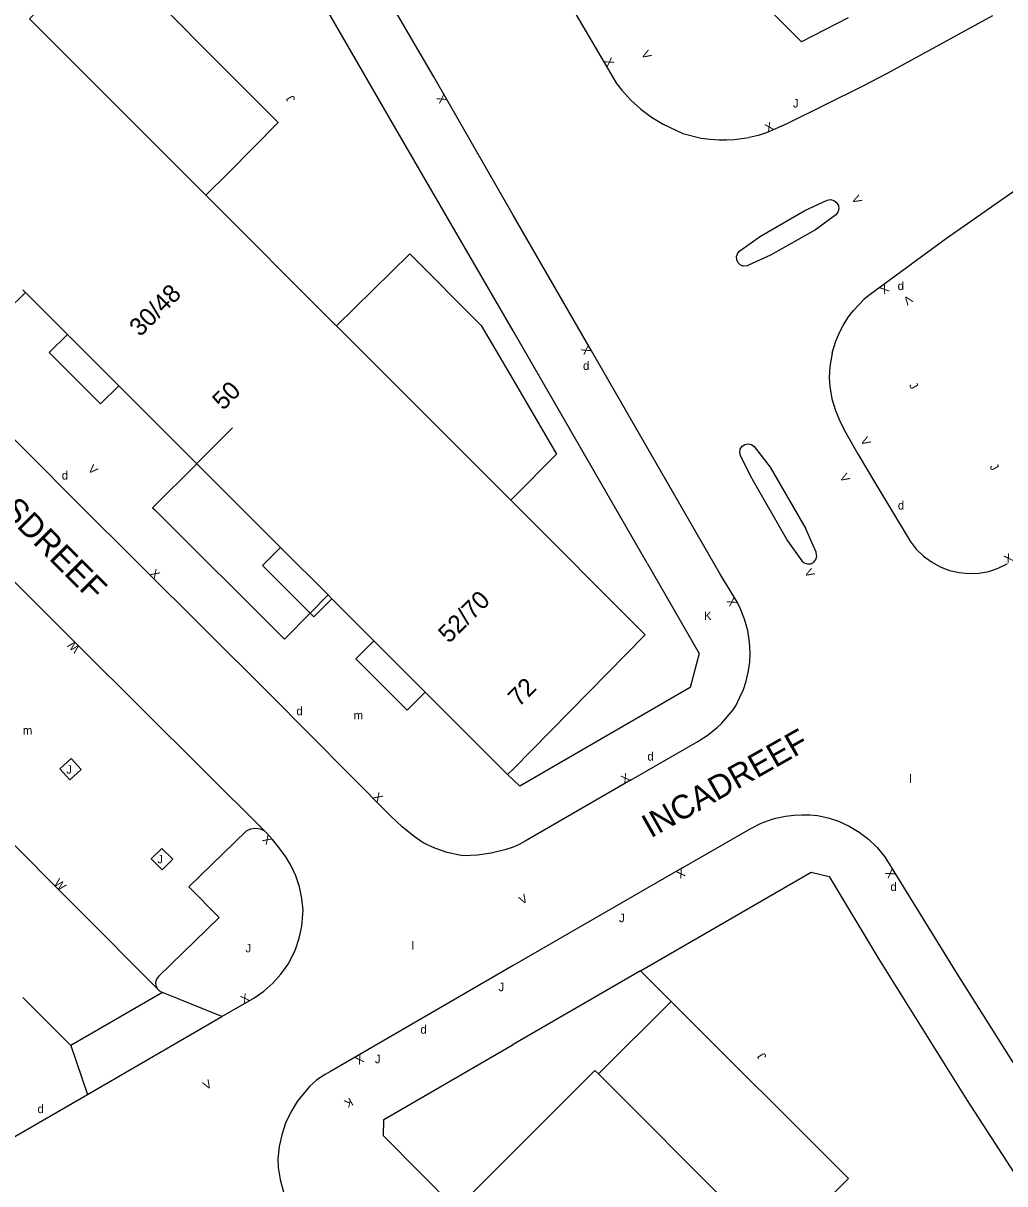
# Model space of a CAD drawing. Extents: x 134999 to 136502, y 457398 to 459002.
# Drawn here: x 135471.1 to 135529, y 458821.8 to 458890.2 of the extents above; entities that cross this region are included whole.
import ezdxf

# ---------------------------------------------------------------- set-up
doc = ezdxf.new("R2010")
doc.units = 0
for name, color, linetype in [('RI_DGTB_15', 7, 'Continuous'), ('RI_DGTB_19', 7, 'Continuous'), ('RI_DGTB_29', 7, 'Continuous'), ('RI_DGTB_3', 7, 'Continuous'), ('RI_DGTB_30', 7, 'Continuous'), ('RI_DGTB_31', 7, 'Continuous'), ('RI_DGTB_35', 7, 'Continuous'), ('RI_DGTB_36', 7, 'Continuous'), ('RI_DGTB_37', 7, 'Continuous'), ('RI_DGTB_4', 7, 'Continuous'), ('RI_DGTB_43', 7, 'Continuous'), ('RI_DGTB_48', 7, 'Continuous'), ('RI_DGTB_53', 7, 'Continuous'), ('RI_DGTB_54', 7, 'Continuous'), ('RI_DGTB_7', 7, 'Continuous')]:
    doc.layers.add(name, color=color, linetype=linetype)

msp = doc.modelspace()

# ---------------------------------------------------------------- linework, layer by layer
at = {"layer": 'RI_DGTB_15'}
msp.add_line((135481.353, 458864.236), (135483.476, 458866.356), dxfattribs=at)
at = {"layer": 'RI_DGTB_19'}
msp.add_line((135507.506, 458834.354), (135509.311, 458832.552), dxfattribs=at)
at = {"layer": 'RI_DGTB_3'}
for p, q in [((135481.897, 458880.071), (135471.501, 458890.471)), ((135489.546, 458872.418), (135481.897, 458880.071)), ((135489.601, 458872.363), (135489.546, 458872.418)), ((135499.863, 458862.097), (135489.601, 458872.363)), ((135500, 458861.96), (135499.863, 458862.097)), ((135507.79, 458854.168), (135500, 458861.96)), ((135499.677, 458845.92), (135500, 458846.25)), ((135505.026, 458828.282), (135515.467, 458817.843))]:
    msp.add_line(p, q, dxfattribs=at)
for points in [[(135471.115, 458874.492), (135471.268, 458874.34)], [(135471.268, 458874.34), (135473.743, 458871.866)], [(135473.743, 458871.866), (135476.769, 458868.84)], [(135476.769, 458868.84), (135481.364, 458864.247)], [(135481.364, 458864.247), (135486.301, 458859.311)], [(135486.301, 458859.311), (135489.096, 458856.518)], [(135489.096, 458856.518), (135489.328, 458856.285)], [(135489.328, 458856.285), (135491.801, 458853.808)], [(135491.801, 458853.808), (135494.825, 458850.78)], [(135494.825, 458850.78), (135499.677, 458845.92)], [(135500, 458823.674), (135504.826, 458828.482), (135505.026, 458828.282)]]:
    msp.add_lwpolyline(points, dxfattribs=at)
at = {"layer": 'RI_DGTB_31'}
for points in [[(135473.288, 458846.254), (135473.883, 458845.612), (135474.551, 458846.232), (135473.956, 458846.874)], [(135478.682, 458840.952), (135479.303, 458841.576), (135479.946, 458840.937), (135479.325, 458840.313)]]:
    msp.add_lwpolyline(points, close=True, dxfattribs=at)
at = {"layer": 'RI_DGTB_4'}
for p, q in [((135507.79, 458854.168), (135500, 458846.25)), ((135500, 458823.674), (135496.647, 458820.322))]:
    msp.add_line(p, q, dxfattribs=at)
at = {"layer": 'RI_DGTB_48'}
for p, q in [((135481.897, 458880.071), (135483.244, 458881.414)), ((135500, 458862.234), (135499.863, 458862.097)), ((135505.026, 458828.282), (135509.311, 458832.552))]:
    msp.add_line(p, q, dxfattribs=at)
for points in [[(135483.244, 458881.414), (135486.163, 458884.353), (135475.745, 458894.806), (135471.501, 458890.471)], [(135489.601, 458872.363), (135493.923, 458876.612), (135498.117, 458872.394), (135500, 458869.183)], [(135500, 458869.183), (135502.569, 458864.803), (135500, 458862.234)], [(135509.311, 458832.552), (135519.765, 458822.114), (135515.467, 458817.843)]]:
    msp.add_lwpolyline(points, dxfattribs=at)
at = {"layer": 'RI_DGTB_53'}
for p, q in [((135515.143, 458864.047), (135517.246, 458860.405)), ((135514.079, 458863.381), (135516.163, 458859.694))]:
    msp.add_line(p, q, dxfattribs=at)
for points in [[(135519.744, 458890.532), (135517.004, 458889.105), (135509.281, 458896.861), (135511.304, 458899.024)], [(135510.011, 458883.701), (135511.091, 458883.441), (135511.614, 458883.37), (135512.141, 458883.331), (135512.586, 458883.329), (135513.031, 458883.351), (135513.913, 458883.477)], [(135518.811, 458870.771), (135519.021, 458871.461), (135519.218, 458871.934), (135519.451, 458872.391), (135519.725, 458872.849), (135519.877, 458873.068), (135520.051, 458873.271), (135520.694, 458873.942)], [(135507.898, 458858.39), (135510.971, 458853.07), (135510.435, 458851.06), (135500.397, 458845.251), (135500, 458845.62)], [(135506.955, 458845.61), (135510.886, 458847.88), (135511.49, 458848.268), (135512.046, 458848.72), (135512.279, 458848.943), (135512.97, 458849.746), (135513.118, 458849.984), (135513.371, 458850.481), (135513.572, 458850.943), (135513.731, 458851.421), (135513.857, 458851.968), (135513.951, 458852.521), (135513.973, 458853.128), (135513.932, 458853.734), (135513.827, 458854.421), (135513.643, 458855.09), (135513.384, 458855.735), (135513.22, 458856.057)], [(135509.937, 458840.405), (135514.02, 458842.752), (135514.624, 458843.058), (135515.26, 458843.291), (135515.488, 458843.354), (135516.061, 458843.481), (135516.545, 458843.537), (135517.031, 458843.561), (135517.487, 458843.555), (135517.941, 458843.511), (135518.569, 458843.38), (135519.176, 458843.179), (135519.808, 458842.893), (135520.402, 458842.536), (135520.952, 458842.113), (135521.449, 458841.629), (135521.887, 458841.092), (135522.261, 458840.508), (135522.284, 458840.466)], [(135500.71, 458841.991), (135500.362, 458841.803), (135500, 458841.641)]]:
    msp.add_lwpolyline(points, dxfattribs=at)
at = {"layer": 'RI_DGTB_54'}
for p, q in [((135507.898, 458858.39), (135500, 458872.084)), ((135479.058, 458833.299), (135458.28, 458854.122)), ((135499.677, 458845.92), (135500, 458845.62)), ((135506.955, 458845.61), (135500.71, 458841.991)), ((135509.937, 458840.405), (135500, 458834.671)), ((135507.506, 458834.354), (135500, 458830.015)), ((135473.947, 458829.958), (135471.115, 458832.786)), ((135479.343, 458833.084), (135473.947, 458829.958)), ((135482.834, 458831.663), (135479.343, 458833.084)), ((135474.918, 458827.071), (135482.834, 458831.663)), ((135473.947, 458829.958), (135474.918, 458827.071))]:
    msp.add_line(p, q, dxfattribs=at)
for points in [[(135500, 458878.898), (135495.325, 458887.044), (135489.504, 458897.049), (135483.199, 458908.042), (135477.963, 458917.062), (135477.697, 458917.465), (135477.212, 458918.083), (135476.666, 458918.649), (135476.066, 458919.157), (135476.019, 458919.187), (135475.395, 458919.539), (135474.736, 458919.82), (135474.049, 458920.025), (135473.344, 458920.152), (135472.729, 458920.18), (135472.457, 458920.172), (135471.785, 458920.095), (135471.126, 458919.94)], [(135500, 458872.085), (135493.305, 458883.609), (135482.126, 458902.952), (135480.43, 458901.992), (135477.364, 458907.343), (135479.06, 458908.297), (135474.705, 458915.976), (135466.966, 458913.394), (135459.715, 458910.95)], [(135554.738, 458897.105), (135543.428, 458889.504), (135538.031, 458886.013), (135534.208, 458883.569), (135525.547, 458877.517), (135521.039, 458874.224), (135520.694, 458873.942)], [(135501.831, 458896.171), (135501.754, 458895.548), (135501.781, 458895.021), (135501.886, 458894.364), (135502.07, 458893.724), (135502.329, 458893.111), (135502.659, 458892.534), (135506.104, 458886.662), (135506.404, 458886.267), (135506.934, 458885.676), (135507.521, 458885.141), (135508.159, 458884.668), (135508.841, 458884.262), (135510.011, 458883.701)], [(135528.248, 458890.646), (135521.999, 458887.218), (135520.605, 458886.488), (135516.141, 458884.28), (135514.976, 458883.76), (135514.45, 458883.599), (135513.913, 458883.477)], [(135513.166, 458876.46), (135513.236, 458876.646), (135513.372, 458876.789), (135514.577, 458877.664), (135517.189, 458879.178), (135518.512, 458879.788), (135518.712, 458879.814), (135518.907, 458879.761), (135519.067, 458879.637), (135519.167, 458879.461), (135519.191, 458879.26), (135519.136, 458879.066), (135519.011, 458878.907), (135517.825, 458878.025), (135515.168, 458876.543), (135513.876, 458875.942), (135513.795, 458875.91), (135513.598, 458875.893), (135513.41, 458875.954), (135513.261, 458876.085), (135513.176, 458876.263), (135513.166, 458876.46)], [(135513.22, 458856.057), (135512.212, 458857.729), (135504.629, 458870.895), (135500, 458878.898)], [(135518.811, 458870.771), (135518.78, 458870.647), (135518.665, 458869.98), (135518.63, 458869.305), (135518.668, 458868.796), (135518.79, 458868.079), (135518.99, 458867.381), (135519.265, 458866.709), (135519.613, 458866.071), (135520.337, 458864.785), (135521.37, 458863.033), (135523.285, 458859.868), (135523.402, 458859.683), (135523.761, 458859.219), (135524.179, 458858.807), (135524.649, 458858.457), (135525.163, 458858.173), (135525.71, 458857.962), (135526.281, 458857.828), (135526.865, 458857.772), (135527.451, 458857.796), (135528.029, 458857.9), (135528.587, 458858.081), (135529.115, 458858.336)], [(135500, 458841.641), (135499.518, 458841.484), (135498.714, 458841.291), (135497.896, 458841.177), (135497.071, 458841.142), (135496.851, 458841.176), (135496.113, 458841.341), (135495.397, 458841.583), (135494.71, 458841.9), (135494.174, 458842.268), (135493.463, 458842.839), (135492.804, 458843.471), (135485.636, 458850.698), (135474.242, 458862.033), (135466.162, 458870.147)], [(135514.079, 458863.381), (135513.406, 458864.724), (135513.359, 458864.914), (135513.391, 458865.107), (135513.497, 458865.272), (135513.659, 458865.381), (135513.852, 458865.417), (135514.043, 458865.374), (135514.201, 458865.259), (135515.143, 458864.047)], [(135481.364, 458864.247), (135478.755, 458861.649), (135478.877, 458861.555), (135486.527, 458853.907), (135488.037, 458855.442)], [(135465.463, 458862.478), (135471.066, 458856.829), (135474.486, 458853.408), (135485.376, 458842.585)], [(135516.163, 458859.694), (135517.008, 458858.527), (135517.157, 458858.397), (135517.346, 458858.336), (135517.543, 458858.354), (135517.717, 458858.447), (135517.841, 458858.602), (135517.894, 458858.793), (135517.869, 458858.989), (135517.855, 458859.024), (135517.246, 458860.405)], [(135488.037, 458855.442), (135489.096, 458856.518)], [(135485.376, 458842.585), (135485.108, 458842.701), (135484.818, 458842.741), (135484.529, 458842.701), (135484.272, 458842.591), (135480.886, 458839.311), (135482.684, 458837.507), (135479.114, 458834.017), (135478.989, 458833.862), (135478.934, 458833.67), (135478.959, 458833.472), (135479.058, 458833.299)], [(135482.834, 458831.663), (135484.731, 458832.745), (135485.314, 458833.157), (135485.848, 458833.631), (135486.325, 458834.162), (135486.74, 458834.744), (135486.874, 458834.966), (135487.174, 458835.613), (135487.399, 458836.29), (135487.547, 458836.988), (135487.617, 458837.697), (135487.622, 458837.934), (135487.558, 458838.624), (135487.416, 458839.303), (135487.196, 458839.96), (135486.902, 458840.588), (135486.602, 458841.084), (135486.227, 458841.603), (135485.826, 458842.102), (135485.478, 458842.498), (135485.376, 458842.585)], [(135522.284, 458840.466), (135526.166, 458834.167), (135529.657, 458828.631), (135533.116, 458823.254), (135535.5, 458819.693), (135539.554, 458813.805), (135546.719, 458803.64), (135550.031, 458799.083), (135555.332, 458792.152), (135558.804, 458787.73), (135566.313, 458778.483), (135572.011, 458771.741)], [(135507.506, 458834.354), (135517.575, 458840.175), (135518.623, 458839.91), (135521.56, 458835.05), (135526.75, 458826.713), (135530.242, 458821.355), (135532.625, 458817.768), (135536.661, 458811.911), (135543.529, 458802.148), (135546.23, 458798.534), (135547.115, 458797.319), (135550.74, 458792.498), (135552.891, 458789.715), (135559.196, 458781.726), (135562.172, 458778.077)], [(135500, 458834.671), (135489.243, 458828.42), (135488.928, 458828.257), (135488.441, 458827.932), (135488.003, 458827.543), (135487.622, 458827.099), (135487.282, 458826.65), (135486.906, 458826.036), (135486.6, 458825.383), (135486.368, 458824.701), (135486.214, 458823.997), (135486.138, 458823.281), (135486.167, 458822.763), (135486.276, 458822.07), (135486.463, 458821.393), (135486.726, 458820.742), (135487.06, 458820.125), (135487.463, 458819.55), (135487.929, 458819.025), (135500, 458807.068)], [(135479.058, 458833.299), (135479.186, 458833.165), (135479.343, 458833.084)], [(135496.647, 458820.322), (135492.36, 458824.63), (135492.385, 458825.59), (135500, 458830.015)], [(135450.794, 458813.142), (135474.918, 458827.071)]]:
    msp.add_lwpolyline(points, dxfattribs=at)
at = {"layer": 'RI_DGTB_7'}
for points in [[(135471.268, 458874.34), (135470.197, 458873.27), (135467.171, 458876.298), (135468.24, 458877.366)], [(135476.769, 458868.84), (135475.696, 458867.768), (135472.671, 458870.795), (135473.743, 458871.866)], [(135488.037, 458855.442), (135485.236, 458858.248), (135486.301, 458859.311)], [(135489.328, 458856.285), (135488.26, 458855.219), (135488.037, 458855.442)], [(135494.825, 458850.78), (135493.757, 458849.714), (135490.733, 458852.742), (135491.801, 458853.808)]]:
    msp.add_lwpolyline(points, dxfattribs=at)

# ---------------------------------------------------------------- texts
at = {"layer": 'RI_DGTB_29'}
for p in [(135522.66, 458874.477), (135504.119, 458869.775), (135473.41, 458863.31), (135522.677, 458861.543), (135487.231, 458849.42), (135507.913, 458846.749), (135522.233, 458839.066), (135494.541, 458830.654), (135471.977, 458825.975)]:
    msp.add_text('d', height=0.5, dxfattribs=at).set_placement(p)
at = {"layer": 'RI_DGTB_30'}
for s, height, rotation, p in [('X', 0.5, 300.6633, (135505.333, 458887.975)), ('V', 0.5, 300.6633, (135507.53, 458888.409)), ('X', 0.5, 120.05202, (135496.122, 458885.671)), ('X', 0.5, 26.37629, (135515.001, 458883.76)), ('V', 0.5, 298.0401, (135519.929, 458879.892)), ('X', 0.5, 215.87776, (135521.919, 458874.859)), ('V', 0.5, 215.87776, (135523.311, 458874.212)), ('X', 0.5, 120.03934, (135504.632, 458870.87)), ('V', 0.5, 300.7511, (135520.45, 458865.631)), ('V', 0.5, 314.93094, (135474.91, 458863.885)), ('V', 0.5, 300.7511, (135519.225, 458863.475)), ('X', 0.5, 30.25634, (135529.12, 458858.34)), ('X', 0.5, 314.93094, (135478.569, 458857.736)), ('V', 0.5, 300.7511, (135517.145, 458857.864)), ('X', 0.5, 120.03934, (135513.223, 458856.028)), ('W', 0.5, 134.96263, (135474.505, 458853.391)), ('X', 0.5, 30.14551, (135506.543, 458845.384)), ('X', 0.5, 314.93094, (135491.707, 458844.576)), ('X', 0.5, 134.96263, (135485.85, 458842.105)), ('X', 0.5, 210.14551, (135509.959, 458840.413)), ('X', 0.5, 121.46067, (135522.553, 458840.029)), ('W', 0.5, 314.8334, (135472.908, 458839.491)), ('V', 0.5, 30.14551, (135500.529, 458838.249)), ('X', 0.5, 29.94909, (135484.128, 458832.4)), ('X', 0.499, 210.1002, (135491.026, 458829.458)), ('V', 0.5, 29.94909, (135481.915, 458827.324)), ('K', 0.499, 210.1002, (135490.388, 458826.908))]:
    msp.add_text(s, height=height, rotation=rotation, dxfattribs=at).set_placement(p)
msp.add_text('K', height=0.5, dxfattribs=at).set_placement((135511.252, 458855.033))
at = {"layer": 'RI_DGTB_31'}
for rotation, p in [(119.8842, (135487.19, 458885.724)), (300.7511, (135523.318, 458868.864)), (300.7511, (135528.065, 458864.076)), (121.13465, (135514.956, 458829.296))]:
    msp.add_text('J', height=0.5, rotation=rotation, dxfattribs=at).set_placement(p)
for p in [(135516.489, 458885.239), (135473.674, 458845.977), (135479.037, 458840.694), (135506.246, 458837.22), (135484.232, 458835.448), (135499.144, 458833.156), (135491.86, 458828.91)]:
    msp.add_text('J', height=0.5, dxfattribs=at).set_placement(p)
at = {"layer": 'RI_DGTB_35'}
msp.add_text('52/70', height=1.054, rotation=44.9837, dxfattribs=at).set_placement((135496.222, 458853.618))
at = {"layer": 'RI_DGTB_36'}
for s, p in [('30/48', (135478.023, 458871.688)), ('50', (135482.917, 458867.35)), ('72', (135500.341, 458849.872))]:
    msp.add_text(s, height=1.054, rotation=44.9837, dxfattribs=at).set_placement(p)
at = {"layer": 'RI_DGTB_37'}
for s, rotation, p in [('SELVASDREEF', 315.03878, (135465.542, 458865.687)), ('INCADREEF', 29.48226, (135508.111, 458842.155))]:
    msp.add_text(s, height=1.4, rotation=rotation, dxfattribs=at).set_placement(p)
at = {"layer": 'RI_DGTB_43'}
for s, p in [('m', (135490.606, 458849.174)), ('m', (135471.112, 458848.281)), ('l', (135523.347, 458845.426)), ('l', (135494.021, 458835.597))]:
    msp.add_text(s, height=0.5, dxfattribs=at).set_placement(p)

doc.saveas('drawing.dxf')
